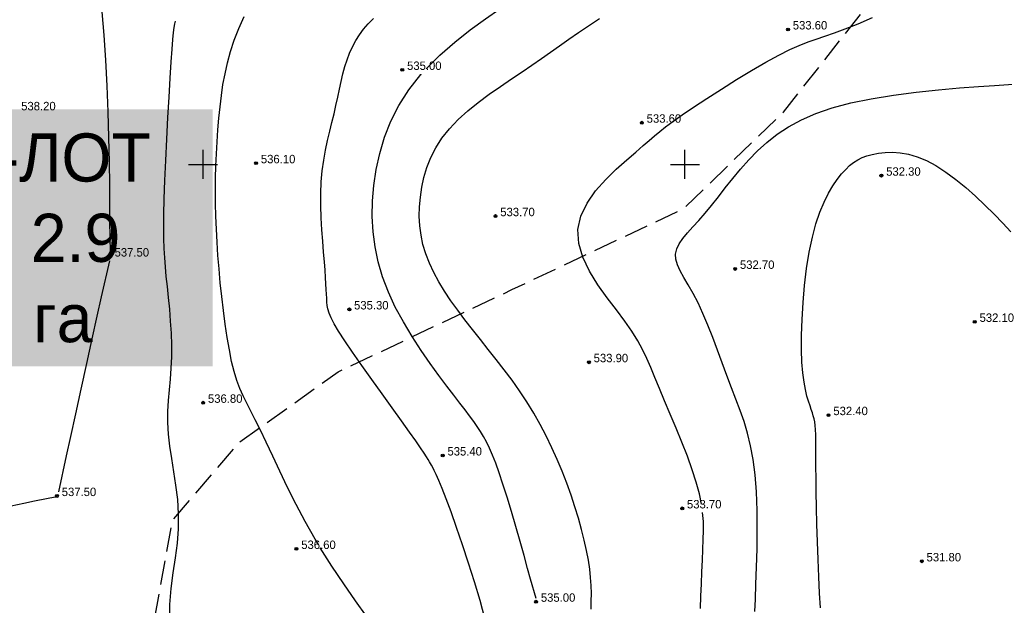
# Model space of a CAD drawing. Extents: x 0 to 361260, y 0 to 4201817.
# Tile 661 of 689: x 360981 to 361083, y 4200604 to 4200665. Entities that reach past the tile are written whole.
import ezdxf

# ---------------------------------------------------------------- set-up
doc = ezdxf.new("R2010")
doc.units = 0
doc.header["$LTSCALE"] = 0.5
doc.header["$MEASUREMENT"] = 0
doc.header["$PDMODE"] = 32
doc.header["$PDSIZE"] = 0.3
doc.linetypes.add('CONTI', pattern=[0])
doc.linetypes.add('ДОРОГИ_ГРУНТ', pattern=[7, 5, -2])
for name, color, linetype in [('(00001)лот ранги', 7, 'Continuous'), ('(004) Точки рельефа', 7, 'Continuous'), ('(034) Формы рельефа', 32, 'Continuous'), ('GORIZDEFAULT', 32, 'CONTI'), ('PI_TTDEFAULT', 5, 'CONTI'), ('SETKR', 2, 'CONTI'), ('Штрих Стекло', 7, 'Continuous')]:
    doc.layers.add(name, color=color, linetype=linetype)
doc.styles.add('D-431', font='txt')

# ---------------------------------------------------------------- blocks, each defined once
blk = doc.blocks.new('BL_333')
at = {"color": 0}
for p, q in [((0, -1.5), (0, 1.5)), ((-1.5, 0), (1.5, 0))]:
    blk.add_line(p, q, dxfattribs=at)

msp = doc.modelspace()

# ---------------------------------------------------------------- hatches: boundary and pattern name
at = {"layer": 'Штрих Стекло', "linetype": 'Continuous'}
h = msp.add_hatch(color=5, dxfattribs=at)
h.dxf.hatch_style = 1
h.set_gradient(color1=(173, 173, 173), color2=(166, 166, 166), one_color=1, tint=0.65)
edge = h.paths.add_edge_path()
edge.add_line((360067.205, 4200806.615), (360049.645, 4200796.938))
edge.add_arc((360052.059, 4200792.559), 5, 32.88524, 118.85775, ccw=False)
edge.add_line((360056.257, 4200795.274), (360060.259, 4200789.085))
edge.add_line((360060.259, 4200789.085), (360069.039, 4200793.924))
edge.add_line((360069.039, 4200793.924), (360065.267, 4200799.758))
edge.add_arc((360069.63, 4200802.227), 5.014, 118.92591, 209.50369, ccw=False)
edge = h.paths.add_edge_path()
edge.add_line((360236.317, 4200517.23), (360498.797, 4200265.225))
edge.add_arc((360509.185, 4200276.045), 15, 226.16627, 298.85775)
edge.add_line((360516.425, 4200262.908), (361136.886, 4200604.824))
edge.add_arc((361129.646, 4200617.961), 15, 298.85775, 396.46852)
edge.add_line((361141.709, 4200626.877), (360736.189, 4201168.806))
edge.add_arc((360740.21, 4201171.777), 5, 118.85775, 216.46852, ccw=False)
edge.add_line((360737.797, 4201176.157), (360731.547, 4201172.713))
edge.add_line((360731.547, 4201172.713), (361139.296, 4200625.094))
edge.add_arc((361129.646, 4200617.961), 12, -61.14225, 36.46852, ccw=False)
edge.add_line((361135.438, 4200607.451), (360507.891, 4200266.197))
edge.add_line((360507.891, 4200266.197), (360237.512, 4200520.465))
edge.add_line((360237.512, 4200520.465), (360062.893, 4200790.537))
edge.add_line((360062.893, 4200790.537), (360060.259, 4200789.085))
edge.add_line((360060.259, 4200789.085), (360234.992, 4200518.836))
edge.add_arc((360242.55, 4200523.723), 9, 212.88524, 226.16627)
edge = h.paths.add_edge_path(flags=16)
edge.add_line((360274.624, 4200503.308), (360634.832, 4200701.808))
edge.add_arc((360637.246, 4200697.429), 5, 28.85775, 118.85775, ccw=False)
edge.add_line((360641.625, 4200699.842), (360789.915, 4200430.746))
edge.add_arc((360785.536, 4200428.333), 5, -61.14225, 28.85775, ccw=False)
edge.add_line((360787.949, 4200423.954), (360511.598, 4200271.666))
edge.add_arc((360509.185, 4200276.045), 5, 226.82384, 298.85775, ccw=False)
edge.add_line((360505.764, 4200272.399), (360273.569, 4200495.328))
edge.add_arc((360277.037, 4200498.929), 5, 118.85775, 226.07521, ccw=False)
h.paths.add_polyline_path([(360274.624, 4200503.308), (360631.329, 4200699.877), (360780.102, 4200429.905), (360509.832, 4200280.969)], flags=0)
edge = h.paths.add_edge_path(flags=16)
edge.add_line((360648.845, 4200709.53), (360942.986, 4200871.621))
edge.add_arc((360945.4, 4200867.242), 5, 36.46852, 118.85775, ccw=False)
edge.add_line((360949.42, 4200870.214), (361133.667, 4200620.933))
edge.add_arc((361129.646, 4200617.961), 5, -61.14225, 36.46852, ccw=False)
edge.add_line((361132.059, 4200613.582), (360801.962, 4200431.676))
edge.add_arc((360799.549, 4200436.055), 5, 208.85775, 298.85775, ccw=False)
edge.add_line((360795.17, 4200433.642), (360646.88, 4200702.738))
edge.add_arc((360651.259, 4200705.151), 5, 118.85775, 208.85775, ccw=False)
h.paths.add_polyline_path([(360652.349, 4200711.46), (360938.867, 4200869.351), (361123.713, 4200619.259), (360801.122, 4200441.489)], flags=0)
edge = h.paths.add_edge_path(flags=17)
edge.add_line((361139.296, 4200625.094), (360731.547, 4201172.713))
edge.add_line((360731.547, 4201172.713), (360723.659, 4201168.366))
edge.add_arc((360726.073, 4201163.987), 5, 36.46852, 118.85775, ccw=False)
edge.add_line((360730.093, 4201166.959), (360939.826, 4200883.196))
edge.add_arc((360935.805, 4200880.224), 5, -61.14225, 36.46852, ccw=False)
edge.add_line((360938.218, 4200875.845), (360645.95, 4200714.785))
edge.add_arc((360643.536, 4200719.164), 5, 208.85775, 298.85775, ccw=False)
edge.add_line((360639.157, 4200716.751), (360490.867, 4200985.847))
edge.add_arc((360495.246, 4200988.26), 5, 118.85775, 208.85775, ccw=False)
edge.add_line((360492.833, 4200992.639), (360478.82, 4200984.917))
edge.add_arc((360481.233, 4200980.538), 5, 28.85775, 118.85775, ccw=False)
edge.add_line((360485.612, 4200982.951), (360633.903, 4200713.855))
edge.add_arc((360629.523, 4200711.442), 5, -61.14225, 28.85552, ccw=False)
edge.add_line((360631.937, 4200707.063), (360550.485, 4200662.177))
edge.add_arc((360548.072, 4200666.557), 5, 208.85775, 298.85775, ccw=False)
edge.add_line((360543.693, 4200664.143), (360395.403, 4200933.239))
edge.add_arc((360399.782, 4200935.652), 5, 118.85775, 208.85775, ccw=False)
edge.add_line((360397.369, 4200940.032), (360749.145, 4201133.884))
edge.add_arc((360751.558, 4201129.505), 5, 36.46852, 118.85775, ccw=False)
edge.add_line((360755.579, 4201132.477), (360745.985, 4201145.458))
edge.add_arc((360741.964, 4201142.486), 5, -61.14225, 36.46852, ccw=False)
edge.add_line((360744.377, 4201138.107), (360086.378, 4200775.506))
edge.add_arc((360084.042, 4200779.927), 5, 212.88524, 297.85041, ccw=False)
edge.add_line((360079.844, 4200777.212), (360088.552, 4200763.743))
edge.add_arc((360092.751, 4200766.458), 5, 118.85775, 212.88524, ccw=False)
edge.add_line((360090.338, 4200770.837), (360383.356, 4200932.309))
edge.add_arc((360385.769, 4200927.93), 5, 28.85775, 118.85775, ccw=False)
edge.add_line((360390.148, 4200930.343), (360538.438, 4200661.248))
edge.add_arc((360534.059, 4200658.834), 5, -61.14225, 28.85775, ccw=False)
edge.add_line((360536.472, 4200654.455), (360267.361, 4200506.157))
edge.add_arc((360264.948, 4200510.536), 5, 226.16627, 298.85775, ccw=False)
edge.add_line((360261.485, 4200506.929), (360243.327, 4200524.363))
edge.add_line((360243.327, 4200524.363), (360069.039, 4200793.924))
edge.add_line((360069.039, 4200793.924), (360062.893, 4200790.537))
edge.add_line((360062.893, 4200790.537), (360237.512, 4200520.465))
edge.add_line((360237.512, 4200520.465), (360507.891, 4200266.197))
edge.add_line((360507.891, 4200266.197), (361135.438, 4200607.451))
edge.add_arc((361129.646, 4200617.961), 12, 298.85775, 396.46852)

# ---------------------------------------------------------------- linework, layer by layer
at = {"layer": '(034) Формы рельефа', "linetype": 'ДОРОГИ_ГРУНТ', "flags": 128}
msp.add_lwpolyline([(360482.781, 4200258.269), (360503.36, 4200262.12), (360540.16, 4200273.49), (360571.629, 4200283.566), (360597.478, 4200285.82), (360621.43, 4200291.754), (360645.869, 4200300.203), (360663.014, 4200309.823), (360672.864, 4200318.692), (360696.547, 4200338.682), (360725.059, 4200358.436), (360749.385, 4200374.03), (360784.309, 4200395.099), (360811.615, 4200410.2), (360839.044, 4200435.53), (360866.689, 4200461.551), (360893.596, 4200482.577), (360919.739, 4200495.686), (360930.957, 4200499.104), (360950, 4200501.5), (360970.569, 4200508.087), (360980.41, 4200514.465), (360985.626, 4200527.791), (360988.679, 4200544.648), (360993.436, 4200584.307), (360994.52, 4200600.42), (360996.832, 4200613.062), (361003.742, 4200621.144), (361014.029, 4200628.488), (361032.05, 4200637.005), (361049.856, 4200645.42), (361060.221, 4200655.432), (361085.506, 4200687.483), (361100.578, 4200706.587), (361115.074, 4200727.431), (361116.743, 4200734.74), (361120.605, 4200787.819), (361123, 4200820.4), (361129.426, 4200846.644), (361137.082, 4200864.849), (361150.22, 4200896.626), (361157.514, 4200904.483), (361166.834, 4200910.639), (361175.773, 4200914.26)], dxfattribs=at)
at = {"layer": 'GORIZDEFAULT', "color": 32}
for points in [[(361023.14, 4200659.93, 535), (361024.57, 4200661.35, 535), (361026.12, 4200662.7, 535), (361027.72, 4200663.96, 535), (361029.3, 4200665.11, 535), (361030.8, 4200666.15, 535), (361032.16, 4200667.04, 535), (361033.31, 4200667.78, 535), (361035.84, 4200669.39, 535)], [(360990.39, 4200640.89, 537.5), (360990.34, 4200644.09, 537.5), (360990.33, 4200645.82, 537.5), (360990.32, 4200647.89, 537.5), (360990.29, 4200650.24, 537.5), (360990.24, 4200652.79, 537.5), (360990.17, 4200655.46, 537.5), (360990.06, 4200658.17, 537.5), (360989.92, 4200660.84, 537.5), (360989.74, 4200663.41, 537.5), (360989.53, 4200665.84, 537.5)], [(360996.56, 4200602.62, 537), (360996.57, 4200604.33, 537), (360996.71, 4200605.99, 537), (360996.91, 4200607.6, 537), (360997.14, 4200609.17, 537), (360997.34, 4200610.7, 537), (360997.46, 4200612.19, 537), (360997.47, 4200613.74, 537), (360997.37, 4200615.24, 537), (360997.19, 4200616.7, 537), (360996.97, 4200618.11, 537), (360996.75, 4200619.47, 537), (360996.55, 4200620.77, 537), (360996.4, 4200622.02, 537), (360996.35, 4200623.21, 537), (360996.36, 4200624.37, 537), (360996.43, 4200625.5, 537), (360996.52, 4200626.61, 537), (360996.62, 4200627.73, 537), (360996.71, 4200628.87, 537), (360996.76, 4200630.04, 537), (360996.76, 4200631.25, 537), (360996.72, 4200632.49, 537), (360996.64, 4200633.74, 537), (360996.54, 4200634.98, 537), (360996.42, 4200636.18, 537), (360996.3, 4200637.32, 537), (360996.19, 4200638.38, 537), (360996.09, 4200639.37, 537), (360996.02, 4200640.31, 537), (360995.97, 4200641.26, 537), (360995.93, 4200642.3, 537), (360995.93, 4200643.46, 537), (360995.94, 4200644.82, 537), (360995.98, 4200646.43, 537), (360996.05, 4200648.32, 537), (360996.14, 4200650.42, 537), (360996.25, 4200652.63, 537), (360996.36, 4200654.86, 537), (360996.48, 4200657, 537), (360996.59, 4200658.96, 537), (360996.69, 4200660.64, 537), (360996.78, 4200661.96, 537), (360996.86, 4200662.96, 537), (360996.93, 4200663.7, 537), (360996.99, 4200664.23, 537), (360997.06, 4200664.59, 537), (360997.13, 4200664.86, 537)], [(361011.97, 4200610.54, 536.5), (361011.79, 4200610.83, 536.5), (361011.62, 4200611.12, 536.5), (361010.6, 4200612.93, 536.5), (361009.65, 4200614.72, 536.5), (361008.77, 4200616.48, 536.5), (361007.96, 4200618.16, 536.5), (361007.23, 4200619.73, 536.5), (361006.56, 4200621.16, 536.5), (361005.96, 4200622.42, 536.5), (361005.42, 4200623.49, 536.5), (361004.95, 4200624.41, 536.5), (361004.53, 4200625.22, 536.5), (361004.15, 4200625.99, 536.5), (361003.82, 4200626.76, 536.5), (361003.51, 4200627.57, 536.5), (361003.23, 4200628.5, 536.5), (361002.97, 4200629.56, 536.5), (361002.73, 4200630.75, 536.5), (361002.5, 4200632.05, 536.5), (361002.3, 4200633.42, 536.5), (361002.11, 4200634.84, 536.5), (361001.94, 4200636.29, 536.5), (361001.79, 4200637.73, 536.5), (361001.66, 4200639.15, 536.5), (361001.55, 4200640.55, 536.5), (361001.46, 4200641.93, 536.5), (361001.39, 4200643.29, 536.5), (361001.34, 4200644.62, 536.5), (361001.31, 4200645.95, 536.5), (361001.29, 4200647.26, 536.5), (361001.3, 4200648.56, 536.5), (361001.33, 4200649.84, 536.5), (361001.38, 4200651.11, 536.5), (361001.45, 4200652.36, 536.5), (361001.53, 4200653.59, 536.5), (361001.64, 4200654.8, 536.5), (361001.76, 4200655.99, 536.5), (361001.9, 4200657.14, 536.5), (361002.07, 4200658.29, 536.5), (361002.28, 4200659.42, 536.5), (361002.54, 4200660.56, 536.5), (361002.85, 4200661.71, 536.5), (361003.24, 4200662.89, 536.5), (361003.71, 4200664.11, 536.5), (361004.26, 4200665.37, 536.5)], [(361029.25, 4200602.86, 535.5), (361028.75, 4200604.73, 535.5), (361028.17, 4200606.67, 535.5), (361027.56, 4200608.63, 535.5), (361026.92, 4200610.53, 535.5), (361026.3, 4200612.32, 535.5), (361025.73, 4200613.93, 535.5), (361025.22, 4200615.3, 535.5), (361024.8, 4200616.38, 535.5), (361024.46, 4200617.2, 535.5), (361024.2, 4200617.81, 535.5), (361023.99, 4200618.25, 535.5), (361023.83, 4200618.56, 535.5), (361023.7, 4200618.78, 535.5), (361023.6, 4200618.96, 535.5), (361023.49, 4200619.14, 535.5), (361023.37, 4200619.36, 535.5), (361023.19, 4200619.65, 535.5), (361022.94, 4200620.04, 535.5), (361022.58, 4200620.58, 535.5), (361022.09, 4200621.3, 535.5), (361021.43, 4200622.23, 535.5), (361020.6, 4200623.39, 535.5), (361019.63, 4200624.74, 535.5), (361018.59, 4200626.19, 535.5), (361017.51, 4200627.68, 535.5), (361016.47, 4200629.14, 535.5), (361015.52, 4200630.5, 535.5), (361014.7, 4200631.7, 535.5), (361014.07, 4200632.68, 535.5), (361013.6, 4200633.46, 535.5), (361013.28, 4200634.08, 535.5), (361013.07, 4200634.58, 535.5), (361012.95, 4200635, 535.5), (361012.88, 4200635.36, 535.5), (361012.85, 4200635.72, 535.5), (361012.83, 4200636.11, 535.5), (361012.8, 4200636.54, 535.5), (361012.78, 4200637.03, 535.5), (361012.75, 4200637.6, 535.5), (361012.71, 4200638.25, 535.5), (361012.66, 4200639.02, 535.5), (361012.59, 4200639.9, 535.5), (361012.51, 4200640.91, 535.5), (361012.42, 4200642.03, 535.5), (361012.34, 4200643.22, 535.5), (361012.27, 4200644.46, 535.5), (361012.23, 4200645.73, 535.5), (361012.22, 4200646.98, 535.5), (361012.27, 4200648.2, 535.5), (361012.37, 4200649.35, 535.5), (361012.52, 4200650.45, 535.5), (361012.71, 4200651.49, 535.5), (361012.92, 4200652.48, 535.5), (361013.14, 4200653.44, 535.5), (361013.37, 4200654.36, 535.5), (361013.59, 4200655.25, 535.5), (361013.79, 4200656.13, 535.5), (361013.97, 4200656.98, 535.5), (361014.15, 4200657.82, 535.5), (361014.33, 4200658.62, 535.5), (361014.52, 4200659.4, 535.5), (361014.72, 4200660.15, 535.5), (361014.95, 4200660.87, 535.5), (361015.21, 4200661.56, 535.5), (361015.51, 4200662.22, 535.5), (361015.85, 4200662.85, 535.5), (361016.23, 4200663.45, 535.5), (361016.66, 4200664.04, 535.5), (361017.15, 4200664.6, 535.5), (361017.68, 4200665.15, 535.5)], [(361040.26, 4200603.84, 534.5), (361040.28, 4200604.66, 534.5), (361040.29, 4200605.47, 534.5), (361040.26, 4200606.29, 534.5), (361040.21, 4200607.13, 534.5), (361040.12, 4200608, 534.5), (361039.98, 4200608.94, 534.5), (361039.8, 4200609.94, 534.5), (361039.56, 4200611, 534.5), (361039.28, 4200612.12, 534.5), (361038.95, 4200613.28, 534.5), (361038.59, 4200614.47, 534.5), (361038.18, 4200615.68, 534.5), (361037.74, 4200616.91, 534.5), (361037.26, 4200618.15, 534.5), (361036.75, 4200619.38, 534.5), (361036.2, 4200620.6, 534.5), (361035.61, 4200621.82, 534.5), (361034.98, 4200623.02, 534.5), (361034.31, 4200624.2, 534.5), (361033.6, 4200625.36, 534.5), (361032.85, 4200626.5, 534.5), (361032.06, 4200627.6, 534.5), (361031.25, 4200628.69, 534.5), (361030.43, 4200629.76, 534.5), (361029.6, 4200630.8, 534.5), (361028.78, 4200631.84, 534.5), (361027.97, 4200632.86, 534.5), (361027.18, 4200633.87, 534.5), (361026.43, 4200634.87, 534.5), (361025.72, 4200635.86, 534.5), (361025.06, 4200636.85, 534.5), (361024.46, 4200637.83, 534.5), (361023.93, 4200638.8, 534.5), (361023.48, 4200639.77, 534.5), (361023.11, 4200640.74, 534.5), (361022.82, 4200641.7, 534.5), (361022.62, 4200642.67, 534.5), (361022.5, 4200643.64, 534.5), (361022.44, 4200644.62, 534.5), (361022.46, 4200645.61, 534.5), (361022.55, 4200646.61, 534.5), (361022.7, 4200647.63, 534.5), (361022.92, 4200648.66, 534.5), (361023.23, 4200649.69, 534.5), (361023.64, 4200650.72, 534.5), (361024.16, 4200651.74, 534.5), (361024.79, 4200652.73, 534.5), (361025.56, 4200653.71, 534.5), (361026.46, 4200654.65, 534.5), (361027.47, 4200655.56, 534.5), (361028.56, 4200656.44, 534.5), (361029.7, 4200657.29, 534.5), (361030.86, 4200658.1, 534.5), (361032, 4200658.87, 534.5), (361033.1, 4200659.61, 534.5), (361034.13, 4200660.32, 534.5), (361035.11, 4200660.99, 534.5), (361036.06, 4200661.66, 534.5), (361037, 4200662.32, 534.5), (361037.95, 4200662.99, 534.5), (361038.95, 4200663.68, 534.5), (361040, 4200664.4, 534.5), (361041.14, 4200665.16, 534.5)], [(361048, 4200653.91, 533.5), (361048.76, 4200654.47, 533.5), (361049.72, 4200655.15, 533.5), (361050.9, 4200655.95, 533.5), (361052.28, 4200656.85, 533.5), (361053.79, 4200657.82, 533.5), (361055.36, 4200658.8, 533.5), (361056.92, 4200659.75, 533.5), (361058.4, 4200660.61, 533.5), (361059.74, 4200661.35, 533.5), (361060.88, 4200661.92, 533.5), (361061.87, 4200662.36, 533.5), (361062.77, 4200662.72, 533.5), (361063.63, 4200663.02, 533.5), (361064.53, 4200663.32, 533.5), (361065.51, 4200663.66, 533.5), (361066.64, 4200664.07, 533.5), (361067.97, 4200664.6, 533.5), (361069.45, 4200665.24, 533.5)], [(361034.55, 4200604.95, 535), (361033.99, 4200606.95, 535), (361033.68, 4200608.07, 535), (361033.31, 4200609.41, 535), (361032.89, 4200610.88, 535), (361032.44, 4200612.43, 535), (361031.99, 4200613.98, 535), (361031.54, 4200615.47, 535), (361031.12, 4200616.83, 535), (361030.73, 4200618, 535), (361030.38, 4200619, 535), (361030.05, 4200619.84, 535), (361029.73, 4200620.57, 535), (361029.42, 4200621.2, 535), (361029.11, 4200621.77, 535), (361028.79, 4200622.29, 535), (361028.45, 4200622.81, 535), (361028.08, 4200623.33, 535), (361027.66, 4200623.9, 535), (361027.19, 4200624.52, 535), (361026.64, 4200625.23, 535), (361026.01, 4200626.05, 535), (361025.29, 4200627, 535), (361024.46, 4200628.11, 535), (361023.56, 4200629.35, 535), (361022.63, 4200630.7, 535), (361021.69, 4200632.14, 535), (361020.79, 4200633.65, 535), (361019.95, 4200635.19, 535), (361019.23, 4200636.76, 535), (361018.63, 4200638.32, 535), (361018.18, 4200639.88, 535), (361017.85, 4200641.44, 535), (361017.65, 4200643.02, 535), (361017.56, 4200644.6, 535), (361017.59, 4200646.21, 535), (361017.73, 4200647.83, 535), (361017.97, 4200649.48, 535), (361018.34, 4200651.15, 535), (361018.84, 4200652.82, 535), (361019.5, 4200654.48, 535), (361020.33, 4200656.13, 535), (361021.36, 4200657.75, 535), (361022.6, 4200659.33, 535), (361022.62, 4200659.35, 535), (361022.64, 4200659.38, 535)], [(361057.25, 4200603.61, 533), (361057.31, 4200604.89, 533), (361057.37, 4200606.44, 533), (361057.43, 4200608.21, 533), (361057.48, 4200610.12, 533), (361057.5, 4200612.1, 533), (361057.48, 4200614.09, 533), (361057.41, 4200616.01, 533), (361057.29, 4200617.79, 533), (361057.09, 4200619.38, 533), (361056.82, 4200620.8, 533), (361056.5, 4200622.1, 533), (361056.13, 4200623.31, 533), (361055.73, 4200624.47, 533), (361055.29, 4200625.63, 533), (361054.83, 4200626.82, 533), (361054.36, 4200628.09, 533), (361053.88, 4200629.4, 533), (361053.39, 4200630.73, 533), (361052.89, 4200632.05, 533), (361052.38, 4200633.33, 533), (361051.87, 4200634.54, 533), (361051.36, 4200635.64, 533), (361050.84, 4200636.62, 533), (361050.35, 4200637.49, 533), (361049.9, 4200638.26, 533), (361049.52, 4200638.95, 533), (361049.23, 4200639.58, 533), (361049.06, 4200640.16, 533), (361049.03, 4200640.7, 533), (361049.15, 4200641.24, 533), (361049.41, 4200641.77, 533), (361049.79, 4200642.32, 533), (361050.27, 4200642.89, 533), (361050.83, 4200643.51, 533), (361051.44, 4200644.19, 533), (361052.1, 4200644.93, 533), (361052.77, 4200645.75, 533), (361053.47, 4200646.64, 533), (361054.19, 4200647.58, 533), (361054.96, 4200648.54, 533), (361055.76, 4200649.51, 533), (361056.62, 4200650.47, 533), (361057.53, 4200651.4, 533), (361058.51, 4200652.29, 533), (361059.58, 4200653.13, 533), (361060.76, 4200653.9, 533), (361062.09, 4200654.62, 533), (361063.59, 4200655.28, 533), (361065.28, 4200655.86, 533), (361067.2, 4200656.38, 533), (361069.34, 4200656.82, 533), (361071.63, 4200657.19, 533), (361073.99, 4200657.5, 533), (361076.31, 4200657.74, 533), (361078.5, 4200657.94, 533), (361080.46, 4200658.1, 533), (361082.11, 4200658.21, 533), (361085.54, 4200658.42, 533)], [(361051.72, 4200614.74, 533.5), (361051.5, 4200615.82, 533.5), (361051.18, 4200617.03, 533.5), (361050.75, 4200618.32, 533.5), (361050.25, 4200619.71, 533.5), (361049.68, 4200621.17, 533.5), (361049.08, 4200622.64, 533.5), (361048.47, 4200624.09, 533.5), (361047.89, 4200625.48, 533.5), (361047.36, 4200626.75, 533.5), (361046.89, 4200627.89, 533.5), (361046.47, 4200628.91, 533.5), (361046.05, 4200629.87, 533.5), (361045.61, 4200630.78, 533.5), (361045.1, 4200631.71, 533.5), (361044.5, 4200632.68, 533.5), (361043.77, 4200633.73, 533.5), (361042.89, 4200634.9, 533.5), (361041.93, 4200636.17, 533.5), (361040.98, 4200637.52, 533.5), (361040.11, 4200638.92, 533.5), (361039.42, 4200640.36, 533.5), (361038.98, 4200641.8, 533.5), (361038.89, 4200643.24, 533.5), (361039.2, 4200644.63, 533.5), (361039.84, 4200645.98, 533.5), (361040.73, 4200647.25, 533.5), (361041.78, 4200648.44, 533.5), (361042.88, 4200649.52, 533.5), (361043.96, 4200650.48, 533.5), (361044.92, 4200651.29, 533.5), (361045.68, 4200651.95, 533.5), (361046.3, 4200652.49, 533.5), (361046.84, 4200652.97, 533.5), (361047.38, 4200653.42, 533.5), (361047.97, 4200653.89, 533.5)], [(361064.05, 4200603.98, 532.5), (361063.96, 4200605.5, 532.5), (361063.88, 4200607.19, 532.5), (361063.81, 4200608.99, 532.5), (361063.74, 4200610.83, 532.5), (361063.69, 4200612.66, 532.5), (361063.65, 4200614.41, 532.5), (361063.62, 4200616.01, 532.5), (361063.6, 4200617.42, 532.5), (361063.59, 4200618.64, 532.5), (361063.59, 4200619.69, 532.5), (361063.59, 4200620.57, 532.5), (361063.58, 4200621.32, 532.5), (361063.57, 4200621.95, 532.5), (361063.55, 4200622.48, 532.5), (361063.52, 4200622.91, 532.5), (361063.47, 4200623.28, 532.5), (361063.41, 4200623.61, 532.5), (361063.32, 4200623.92, 532.5), (361063.23, 4200624.23, 532.5), (361063.11, 4200624.57, 532.5), (361062.98, 4200624.96, 532.5), (361062.83, 4200625.42, 532.5), (361062.66, 4200625.96, 532.5), (361062.51, 4200626.63, 532.5), (361062.36, 4200627.42, 532.5), (361062.23, 4200628.36, 532.5), (361062.14, 4200629.47, 532.5), (361062.09, 4200630.77, 532.5), (361062.09, 4200632.27, 532.5), (361062.15, 4200633.92, 532.5), (361062.26, 4200635.66, 532.5), (361062.42, 4200637.45, 532.5), (361062.63, 4200639.21, 532.5), (361062.9, 4200640.9, 532.5), (361063.22, 4200642.46, 532.5), (361063.59, 4200643.84, 532.5), (361063.99, 4200645.05, 532.5), (361064.43, 4200646.1, 532.5), (361064.89, 4200647.01, 532.5), (361065.35, 4200647.78, 532.5), (361065.81, 4200648.45, 532.5), (361066.26, 4200649.01, 532.5), (361066.68, 4200649.48, 532.5), (361067.09, 4200649.88, 532.5), (361067.5, 4200650.21, 532.5), (361067.93, 4200650.48, 532.5), (361068.38, 4200650.71, 532.5), (361068.88, 4200650.89, 532.5), (361069.44, 4200651.04, 532.5), (361070.07, 4200651.16, 532.5), (361070.76, 4200651.24, 532.5), (361071.52, 4200651.27, 532.5), (361072.33, 4200651.21, 532.5), (361073.19, 4200651.06, 532.5), (361074.11, 4200650.8, 532.5), (361075.06, 4200650.41, 532.5), (361076.05, 4200649.88, 532.5), (361077.07, 4200649.21, 532.5), (361078.1, 4200648.45, 532.5), (361079.13, 4200647.61, 532.5), (361080.14, 4200646.71, 532.5), (361081.13, 4200645.78, 532.5), (361082.08, 4200644.84, 532.5), (361082.97, 4200643.91, 532.5), (361083.83, 4200643.01, 532.5)], [(360985.04, 4200616.03, 537.5), (360985.83, 4200619.75, 537.5), (360986.27, 4200621.75, 537.5), (360986.79, 4200624.11, 537.5), (360987.35, 4200626.68, 537.5), (360987.94, 4200629.33, 537.5), (360988.51, 4200631.9, 537.5), (360989.03, 4200634.26, 537.5), (360989.47, 4200636.26, 537.5), (360990.32, 4200640.01, 537.5)], [(360980.09, 4200614.58, 537.5), (360981.41, 4200614.85, 537.5), (360982.52, 4200615.07, 537.5), (360984.84, 4200615.52, 537.5)], [(361051.6, 4200603.91, 533.5), (361051.65, 4200605.2, 533.5), (361051.71, 4200606.48, 533.5), (361051.76, 4200607.73, 533.5), (361051.81, 4200608.93, 533.5), (361051.86, 4200610.04, 533.5), (361051.9, 4200611.06, 533.5), (361051.92, 4200612.01, 533.5), (361051.91, 4200612.94, 533.5), (361051.84, 4200613.86, 533.5)], [(361021.29, 4200595.37, 536.5), (361021.23, 4200595.67, 536.5), (361021.17, 4200595.97, 536.5), (361021.09, 4200596.29, 536.5), (361020.99, 4200596.62, 536.5), (361020.86, 4200596.99, 536.5), (361020.67, 4200597.44, 536.5), (361020.4, 4200597.97, 536.5), (361020.02, 4200598.63, 536.5), (361019.52, 4200599.43, 536.5), (361018.87, 4200600.4, 536.5), (361017.99, 4200601.66, 536.5), (361016.95, 4200603.11, 536.5), (361015.81, 4200604.72, 536.5), (361014.6, 4200606.46, 536.5), (361013.37, 4200608.31, 536.5), (361012.16, 4200610.22, 536.5)]]:
    msp.add_polyline3d(points, dxfattribs=at)
at = {"layer": 'PI_TTDEFAULT', "color": 5}
for p in [(361060.7, 4200664.01, 533.6), (361020.67, 4200659.82, 535), (361045.53, 4200654.33, 533.6), (361005.5, 4200650.13, 536.1), (361070.38, 4200648.84, 532.3), (361030.35, 4200644.64, 533.7), (360990.32, 4200640.45, 537.5), (361055.21, 4200639.16, 532.7), (361015.18, 4200634.96, 535.3), (361080.07, 4200633.67, 532.1), (361040.04, 4200629.47, 533.9), (361000.01, 4200625.27, 536.8), (361064.9, 4200623.98, 532.4), (361024.87, 4200619.79, 535.4), (360984.84, 4200615.59, 537.5), (361049.72, 4200614.3, 533.7), (361009.69, 4200610.1, 536.6), (361074.58, 4200608.81, 531.8), (361034.55, 4200604.61, 535)]:
    msp.add_point(p, dxfattribs=at)

# ---------------------------------------------------------------- block references
at = {"layer": 'SETKR', "color": 92}
for p in [(361000, 4200650), (361050, 4200650)]:
    msp.add_blockref('BL_333', p, dxfattribs=at)

# ---------------------------------------------------------------- texts
at = {"layer": '(00001)лот ранги', "color": 31, "linetype": 'Continuous', "lineweight": 30, "ltscale": 3, "true_color": 0xffc2ad, "insert": (360973.754, 4200653.221), "char_height": 5, "attachment_point": 1, "bg_fill": 1, "box_fill_scale": 1.5, "bg_fill_color": 7, "bg_fill_true_color": 16777215, "bg_fill_transparency": 0}
msp.add_mtext_dynamic_manual_height_columns('\\pi-1.37936;{\\C256;ХI-ЛОТ\\P\\pi8.36672;2.9 \\P\\pi8.62064;га}', width=24.74128, gutter_width=10, heights=[0], dxfattribs=at)
at = {"layer": '(004) Точки рельефа', "style": 'D-431'}
for s, p in [('533.60', (361061.19, 4200664.01)), ('535.00', (361021.17, 4200659.81)), ('538.20', (360981.13, 4200655.62)), ('533.60', (361046.03, 4200654.33)), ('536.10', (361006, 4200650.12)), ('532.30', (361070.88, 4200648.83)), ('533.70', (361030.84, 4200644.63)), ('537.50', (360990.82, 4200640.44)), ('532.70', (361055.71, 4200639.16)), ('535.30', (361015.67, 4200634.95)), ('532.10', (361080.57, 4200633.66)), ('533.90', (361040.53, 4200629.47)), ('536.80', (361000.51, 4200625.26)), ('532.40', (361065.4, 4200623.98)), ('535.40', (361025.36, 4200619.79)), ('537.50', (360985.34, 4200615.58)), ('533.70', (361050.21, 4200614.3)), ('536.60', (361010.19, 4200610.09)), ('531.80', (361075.07, 4200608.8)), ('535.00', (361035.05, 4200604.61))]:
    msp.add_text(s, height=0.875, dxfattribs=at).set_placement(p)

doc.saveas('drawing.dxf')
